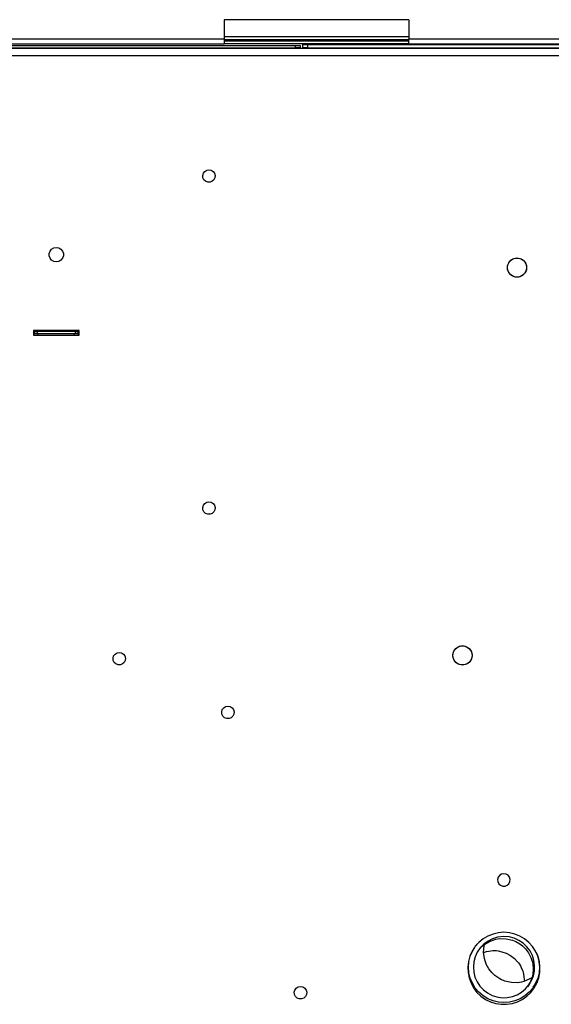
# Model space of a CAD drawing. Header units: millimetres. Extents: x 0 to 39025, y -31299 to 8400.
# Tile 335 of 373: x 14893 to 15114, y 4012 to 4422. Entities that reach past the tile are written whole.
import ezdxf

# ---------------------------------------------------------------- set-up
doc = ezdxf.new("R2010")
doc.units = ezdxf.units.MM

# ---------------------------------------------------------------- blocks, each defined once
blk = doc.blocks.new('Adapt 2 (spodaj)')
at = {"lineweight": 25}
for points in [[(869.66, 665.68), (869.66, 665.68), (792.85, 665.68), (792.85, 665.68)], [(792.85, 665.68), (792.85, 665.68), (792.85, 657.67), (792.85, 657.67)], [(869.66, 665.68), (869.66, 665.68), (869.66, 657.67), (869.66, 657.67)], [(620, 657.67), (620, 657.67), (792.85, 657.67), (792.85, 657.67)], [(620, 655.67), (620, 655.67), (792.85, 655.67), (792.85, 655.67)], [(792.85, 658.68), (792.85, 658.68), (869.66, 658.68), (869.66, 658.68)], [(792.85, 657.3), (792.85, 657.3), (869.66, 657.3), (869.66, 657.3)], [(869.66, 657.29), (869.66, 657.29), (792.85, 657.29), (792.85, 657.29)], [(869.66, 656.68), (869.66, 656.68), (792.85, 656.68), (792.85, 656.68)], [(869.66, 655.67), (869.66, 655.67), (792.85, 655.67), (792.85, 655.67)], [(869.66, 657.67), (869.66, 657.67), (982.6, 657.67), (982.6, 657.67)], [(869.66, 655.67), (869.66, 655.67), (982.6, 655.67), (982.6, 655.67)], [(1089.17, 653.63), (1089.17, 653.63), (60.83, 653.63), (60.83, 653.63)], [(617, 654.93), (617, 654.93), (822.5, 654.93), (822.5, 654.93)], [(617, 653.92), (617, 653.92), (822.5, 653.92), (822.5, 653.92)], [(819.5, 653.63), (819.5, 653.63), (819.5, 653.92), (819.5, 653.92)], [(822.5, 653.92), (822.5, 653.92), (822.5, 654.93), (822.5, 654.93)], [(822.5, 654.93), (822.5, 654.93), (824.5, 654.93), (824.5, 654.93)], [(824.5, 653.92), (824.5, 653.92), (822.5, 653.92), (822.5, 653.92)], [(824.5, 654.93), (824.5, 654.93), (824.5, 653.92), (824.5, 653.92)], [(825.5, 653.92), (825.5, 653.92), (825.5, 655.42), (825.5, 655.42)], [(825.5, 655.42), (825.5, 655.42), (827.5, 655.42), (827.5, 655.42)], [(827.5, 653.92), (827.5, 653.92), (825.5, 653.92), (825.5, 653.92)], [(827.5, 655.42), (827.5, 655.42), (827.5, 653.92), (827.5, 653.92)], [(827.5, 655.42), (827.5, 655.42), (985.6, 655.42), (985.6, 655.42)], [(827.5, 653.92), (827.5, 653.92), (985.6, 653.92), (985.6, 653.92)], [(69.85, 650.82), (69.85, 650.82), (1080.15, 650.82), (1080.15, 650.82)], [(732.5, 536.38), (732.5, 536.38), (713.5, 536.38), (713.5, 536.38)], [(713.5, 536.38), (713.5, 536.38), (713.5, 534.38), (713.5, 534.38)], [(713.5, 535.88), (713.5, 535.88), (714, 535.88), (714, 535.88)], [(713.5, 534.88), (713.5, 534.88), (714, 534.88), (714, 534.88)], [(713.5, 534.38), (713.5, 534.38), (732.5, 534.38), (732.5, 534.38)], [(714, 534.88), (714, 534.88), (714, 535.88), (714, 535.88)], [(714, 535.88), (714, 535.88), (715, 535.88), (715, 535.88)], [(715, 534.88), (715, 534.88), (714, 534.88), (714, 534.88)], [(715, 535.88), (715, 535.88), (715, 534.88), (715, 534.88)], [(731, 535.88), (731, 535.88), (715, 535.88), (715, 535.88)], [(731, 534.88), (731, 534.88), (715, 534.88), (715, 534.88)], [(715.5, 534.38), (715.5, 534.38), (715.5, 534.88), (715.5, 534.88)], [(730.5, 534.88), (730.5, 534.88), (730.5, 534.38), (730.5, 534.38)], [(731, 534.88), (731, 534.88), (731, 535.88), (731, 535.88)], [(731, 535.88), (731, 535.88), (732, 535.88), (732, 535.88)], [(732, 534.88), (732, 534.88), (731, 534.88), (731, 534.88)], [(732, 535.88), (732, 535.88), (732, 534.88), (732, 534.88)], [(732, 535.88), (732, 535.88), (732.5, 535.88), (732.5, 535.88)], [(732, 534.88), (732, 534.88), (732.5, 534.88), (732.5, 534.88)], [(732.5, 534.38), (732.5, 534.38), (732.5, 536.38), (732.5, 536.38)], [(897.91, 280.9), (897.91, 280.9), (897.53, 280.36), (897.53, 280.36)], [(899.16, 279.11), (899.16, 279.11), (899.17, 279.1), (899.17, 279.1)], [(923, 265.3), (923, 265.3), (923, 265.03), (923, 265.03)], [(918.71, 259.43), (918.71, 259.43), (918.85, 259.62), (918.85, 259.62)], [(920.25, 261.55), (920.25, 261.55), (919.81, 260.95), (919.81, 260.95)]]:
    blk.add_open_spline(points, degree=3, dxfattribs=at)
for points, knots in [([(792.85, 657.67), (792.85, 657.67), (792.85, 657.29), (792.85, 657.29), (792.85, 657.29), (792.85, 656.91), (792.85, 656.91), (792.85, 656.91), (792.85, 656.56), (792.85, 656.56), (792.85, 656.56), (792.85, 656.26), (792.85, 656.26), (792.85, 656.26), (792.85, 656.01), (792.85, 656.01), (792.85, 656.01), (792.85, 655.83), (792.85, 655.83), (792.85, 655.83), (792.85, 655.71), (792.85, 655.71), (792.85, 655.71), (792.85, 655.67), (792.85, 655.67)], [0, 0, 0, 0, 1, 1, 1, 2, 2, 2, 3, 3, 3, 4, 4, 4, 5, 5, 5, 6, 6, 6, 7, 7, 7, 8, 8, 8, 8]), ([(869.66, 655.67), (869.66, 655.67), (869.66, 655.71), (869.66, 655.71), (869.66, 655.71), (869.66, 655.83), (869.66, 655.83), (869.66, 655.83), (869.66, 656.01), (869.66, 656.01), (869.66, 656.01), (869.66, 656.26), (869.66, 656.26), (869.66, 656.26), (869.66, 656.56), (869.66, 656.56), (869.66, 656.56), (869.66, 656.91), (869.66, 656.91), (869.66, 656.91), (869.66, 657.29), (869.66, 657.29), (869.66, 657.29), (869.66, 657.67), (869.66, 657.67)], [0, 0, 0, 0, 1, 1, 1, 2, 2, 2, 3, 3, 3, 4, 4, 4, 5, 5, 5, 6, 6, 6, 7, 7, 7, 8, 8, 8, 8]), ([(835, 653.92), (835, 653.92), (835, 653.91), (835, 653.91), (835, 653.91), (835, 653.87), (835, 653.87), (835, 653.87), (835, 653.79), (835, 653.79), (835, 653.79), (835, 653.69), (835, 653.69), (835, 653.69), (835, 653.63), (835, 653.63)], [0, 0, 0, 0, 1, 1, 1, 2, 2, 2, 3, 3, 3, 4, 4, 4, 5, 5, 5, 5]), ([(786.5, 603.22), (786.5, 603.22), (785.56, 603.05), (785.56, 603.05), (785.56, 603.05), (784.75, 602.55), (784.75, 602.55), (784.75, 602.55), (784.17, 601.78), (784.17, 601.78), (784.17, 601.78), (783.91, 600.86), (783.91, 600.86), (783.91, 600.86), (784, 599.91), (784, 599.91), (784, 599.91), (784.42, 599.06), (784.42, 599.06), (784.42, 599.06), (785.13, 598.42), (785.13, 598.42), (785.13, 598.42), (786.02, 598.07), (786.02, 598.07), (786.02, 598.07), (786.98, 598.07), (786.98, 598.07), (786.98, 598.07), (787.87, 598.42), (787.87, 598.42), (787.87, 598.42), (788.57, 599.06), (788.57, 599.06), (788.57, 599.06), (789, 599.91), (789, 599.91), (789, 599.91), (789.09, 600.86), (789.09, 600.86), (789.09, 600.86), (788.83, 601.78), (788.83, 601.78), (788.83, 601.78), (788.25, 602.55), (788.25, 602.55), (788.25, 602.55), (787.44, 603.05), (787.44, 603.05), (787.44, 603.05), (786.5, 603.22), (786.5, 603.22)], [0, 0, 0, 0, 1, 1, 1, 2, 2, 2, 3, 3, 3, 4, 4, 4, 5, 5, 5, 6, 6, 6, 7, 7, 7, 8, 8, 8, 9, 9, 9, 10, 10, 10, 11, 11, 11, 12, 12, 12, 13, 13, 13, 14, 14, 14, 15, 15, 15, 16, 16, 16, 17, 17, 17, 17]), ([(723, 564.88), (723, 564.88), (724.03, 565.06), (724.03, 565.06), (724.03, 565.06), (724.93, 565.58), (724.93, 565.58), (724.93, 565.58), (725.6, 566.38), (725.6, 566.38), (725.6, 566.38), (725.96, 567.35), (725.96, 567.35), (725.96, 567.35), (725.96, 568.4), (725.96, 568.4), (725.96, 568.4), (725.6, 569.37), (725.6, 569.37), (725.6, 569.37), (724.93, 570.17), (724.93, 570.17), (724.93, 570.17), (724.03, 570.69), (724.03, 570.69), (724.03, 570.69), (723, 570.87), (723, 570.87), (723, 570.87), (721.97, 570.69), (721.97, 570.69), (721.97, 570.69), (721.07, 570.17), (721.07, 570.17), (721.07, 570.17), (720.4, 569.37), (720.4, 569.37), (720.4, 569.37), (720.05, 568.4), (720.05, 568.4), (720.05, 568.4), (720.05, 567.35), (720.05, 567.35), (720.05, 567.35), (720.4, 566.38), (720.4, 566.38), (720.4, 566.38), (721.07, 565.58), (721.07, 565.58), (721.07, 565.58), (721.97, 565.06), (721.97, 565.06), (721.97, 565.06), (723, 564.88), (723, 564.88)], [0, 0, 0, 0, 1, 1, 1, 2, 2, 2, 3, 3, 3, 4, 4, 4, 5, 5, 5, 6, 6, 6, 7, 7, 7, 8, 8, 8, 9, 9, 9, 10, 10, 10, 11, 11, 11, 12, 12, 12, 13, 13, 13, 14, 14, 14, 15, 15, 15, 16, 16, 16, 17, 17, 17, 18, 18, 18, 18]), ([(914.63, 566.52), (914.63, 566.52), (913.46, 566.35), (913.46, 566.35), (913.46, 566.35), (912.38, 565.83), (912.38, 565.83), (912.38, 565.83), (911.51, 565.02), (911.51, 565.02), (911.51, 565.02), (910.91, 563.99), (910.91, 563.99), (910.91, 563.99), (910.64, 562.82), (910.64, 562.82), (910.64, 562.82), (910.74, 561.63), (910.74, 561.63), (910.74, 561.63), (911.17, 560.52), (911.17, 560.52), (911.17, 560.52), (911.91, 559.59), (911.91, 559.59), (911.91, 559.59), (912.9, 558.92), (912.9, 558.92), (912.9, 558.92), (914.04, 558.57), (914.04, 558.57), (914.04, 558.57), (915.23, 558.57), (915.23, 558.57), (915.23, 558.57), (916.37, 558.92), (916.37, 558.92), (916.37, 558.92), (917.35, 559.59), (917.35, 559.59), (917.35, 559.59), (918.1, 560.52), (918.1, 560.52), (918.1, 560.52), (918.54, 561.63), (918.54, 561.63), (918.54, 561.63), (918.62, 562.82), (918.62, 562.82), (918.62, 562.82), (918.36, 563.99), (918.36, 563.99), (918.36, 563.99), (917.76, 565.02), (917.76, 565.02), (917.76, 565.02), (916.89, 565.83), (916.89, 565.83), (916.89, 565.83), (915.81, 566.35), (915.81, 566.35), (915.81, 566.35), (914.63, 566.52), (914.63, 566.52)], [0, 0, 0, 0, 1, 1, 1, 2, 2, 2, 3, 3, 3, 4, 4, 4, 5, 5, 5, 6, 6, 6, 7, 7, 7, 8, 8, 8, 9, 9, 9, 10, 10, 10, 11, 11, 11, 12, 12, 12, 13, 13, 13, 14, 14, 14, 15, 15, 15, 16, 16, 16, 17, 17, 17, 18, 18, 18, 19, 19, 19, 20, 20, 20, 21, 21, 21, 21]), ([(914.63, 558.52), (914.63, 558.52), (915.81, 558.7), (915.81, 558.7), (915.81, 558.7), (916.89, 559.22), (916.89, 559.22), (916.89, 559.22), (917.76, 560.03), (917.76, 560.03), (917.76, 560.03), (918.36, 561.06), (918.36, 561.06), (918.36, 561.06), (918.62, 562.23), (918.62, 562.23), (918.62, 562.23), (918.54, 563.42), (918.54, 563.42), (918.54, 563.42), (918.1, 564.52), (918.1, 564.52), (918.1, 564.52), (917.35, 565.46), (917.35, 565.46), (917.35, 565.46), (916.37, 566.13), (916.37, 566.13), (916.37, 566.13), (915.23, 566.48), (915.23, 566.48), (915.23, 566.48), (914.04, 566.48), (914.04, 566.48), (914.04, 566.48), (912.9, 566.13), (912.9, 566.13), (912.9, 566.13), (911.91, 565.46), (911.91, 565.46), (911.91, 565.46), (911.17, 564.52), (911.17, 564.52), (911.17, 564.52), (910.74, 563.42), (910.74, 563.42), (910.74, 563.42), (910.64, 562.23), (910.64, 562.23), (910.64, 562.23), (910.91, 561.06), (910.91, 561.06), (910.91, 561.06), (911.51, 560.03), (911.51, 560.03), (911.51, 560.03), (912.38, 559.22), (912.38, 559.22), (912.38, 559.22), (913.46, 558.7), (913.46, 558.7), (913.46, 558.7), (914.63, 558.52), (914.63, 558.52)], [0, 0, 0, 0, 1, 1, 1, 2, 2, 2, 3, 3, 3, 4, 4, 4, 5, 5, 5, 6, 6, 6, 7, 7, 7, 8, 8, 8, 9, 9, 9, 10, 10, 10, 11, 11, 11, 12, 12, 12, 13, 13, 13, 14, 14, 14, 15, 15, 15, 16, 16, 16, 17, 17, 17, 18, 18, 18, 19, 19, 19, 20, 20, 20, 21, 21, 21, 21]), ([(786.5, 465.04), (786.5, 465.04), (785.56, 464.87), (785.56, 464.87), (785.56, 464.87), (784.75, 464.36), (784.75, 464.36), (784.75, 464.36), (784.17, 463.6), (784.17, 463.6), (784.17, 463.6), (783.91, 462.68), (783.91, 462.68), (783.91, 462.68), (784, 461.73), (784, 461.73), (784, 461.73), (784.42, 460.88), (784.42, 460.88), (784.42, 460.88), (785.13, 460.23), (785.13, 460.23), (785.13, 460.23), (786.02, 459.89), (786.02, 459.89), (786.02, 459.89), (786.98, 459.89), (786.98, 459.89), (786.98, 459.89), (787.87, 460.23), (787.87, 460.23), (787.87, 460.23), (788.57, 460.88), (788.57, 460.88), (788.57, 460.88), (789, 461.73), (789, 461.73), (789, 461.73), (789.09, 462.68), (789.09, 462.68), (789.09, 462.68), (788.83, 463.6), (788.83, 463.6), (788.83, 463.6), (788.25, 464.36), (788.25, 464.36), (788.25, 464.36), (787.44, 464.87), (787.44, 464.87), (787.44, 464.87), (786.5, 465.04), (786.5, 465.04)], [0, 0, 0, 0, 1, 1, 1, 2, 2, 2, 3, 3, 3, 4, 4, 4, 5, 5, 5, 6, 6, 6, 7, 7, 7, 8, 8, 8, 9, 9, 9, 10, 10, 10, 11, 11, 11, 12, 12, 12, 13, 13, 13, 14, 14, 14, 15, 15, 15, 16, 16, 16, 17, 17, 17, 17]), ([(749.2, 402.38), (749.2, 402.38), (748.26, 402.2), (748.26, 402.2), (748.26, 402.2), (747.45, 401.7), (747.45, 401.7), (747.45, 401.7), (746.87, 400.93), (746.87, 400.93), (746.87, 400.93), (746.61, 400.02), (746.61, 400.02), (746.61, 400.02), (746.7, 399.06), (746.7, 399.06), (746.7, 399.06), (747.13, 398.21), (747.13, 398.21), (747.13, 398.21), (747.83, 397.57), (747.83, 397.57), (747.83, 397.57), (748.72, 397.22), (748.72, 397.22), (748.72, 397.22), (749.68, 397.22), (749.68, 397.22), (749.68, 397.22), (750.57, 397.57), (750.57, 397.57), (750.57, 397.57), (751.27, 398.21), (751.27, 398.21), (751.27, 398.21), (751.7, 399.06), (751.7, 399.06), (751.7, 399.06), (751.79, 400.02), (751.79, 400.02), (751.79, 400.02), (751.53, 400.93), (751.53, 400.93), (751.53, 400.93), (750.95, 401.7), (750.95, 401.7), (750.95, 401.7), (750.14, 402.2), (750.14, 402.2), (750.14, 402.2), (749.2, 402.38), (749.2, 402.38)], [0, 0, 0, 0, 1, 1, 1, 2, 2, 2, 3, 3, 3, 4, 4, 4, 5, 5, 5, 6, 6, 6, 7, 7, 7, 8, 8, 8, 9, 9, 9, 10, 10, 10, 11, 11, 11, 12, 12, 12, 13, 13, 13, 14, 14, 14, 15, 15, 15, 16, 16, 16, 17, 17, 17, 17]), ([(891.95, 405.11), (891.95, 405.11), (890.77, 404.94), (890.77, 404.94), (890.77, 404.94), (889.7, 404.42), (889.7, 404.42), (889.7, 404.42), (888.82, 403.61), (888.82, 403.61), (888.82, 403.61), (888.23, 402.57), (888.23, 402.57), (888.23, 402.57), (887.96, 401.41), (887.96, 401.41), (887.96, 401.41), (888.05, 400.22), (888.05, 400.22), (888.05, 400.22), (888.49, 399.11), (888.49, 399.11), (888.49, 399.11), (889.23, 398.18), (889.23, 398.18), (889.23, 398.18), (890.22, 397.51), (890.22, 397.51), (890.22, 397.51), (891.35, 397.16), (891.35, 397.16), (891.35, 397.16), (892.55, 397.16), (892.55, 397.16), (892.55, 397.16), (893.69, 397.51), (893.69, 397.51), (893.69, 397.51), (894.67, 398.18), (894.67, 398.18), (894.67, 398.18), (895.42, 399.11), (895.42, 399.11), (895.42, 399.11), (895.85, 400.22), (895.85, 400.22), (895.85, 400.22), (895.94, 401.41), (895.94, 401.41), (895.94, 401.41), (895.67, 402.57), (895.67, 402.57), (895.67, 402.57), (895.08, 403.61), (895.08, 403.61), (895.08, 403.61), (894.2, 404.42), (894.2, 404.42), (894.2, 404.42), (893.13, 404.94), (893.13, 404.94), (893.13, 404.94), (891.95, 405.11), (891.95, 405.11)], [0, 0, 0, 0, 1, 1, 1, 2, 2, 2, 3, 3, 3, 4, 4, 4, 5, 5, 5, 6, 6, 6, 7, 7, 7, 8, 8, 8, 9, 9, 9, 10, 10, 10, 11, 11, 11, 12, 12, 12, 13, 13, 13, 14, 14, 14, 15, 15, 15, 16, 16, 16, 17, 17, 17, 18, 18, 18, 19, 19, 19, 20, 20, 20, 21, 21, 21, 21]), ([(891.95, 397.11), (891.95, 397.11), (893.13, 397.29), (893.13, 397.29), (893.13, 397.29), (894.2, 397.81), (894.2, 397.81), (894.2, 397.81), (895.08, 398.62), (895.08, 398.62), (895.08, 398.62), (895.67, 399.65), (895.67, 399.65), (895.67, 399.65), (895.94, 400.81), (895.94, 400.81), (895.94, 400.81), (895.85, 402), (895.85, 402), (895.85, 402), (895.42, 403.11), (895.42, 403.11), (895.42, 403.11), (894.67, 404.04), (894.67, 404.04), (894.67, 404.04), (893.69, 404.72), (893.69, 404.72), (893.69, 404.72), (892.55, 405.07), (892.55, 405.07), (892.55, 405.07), (891.35, 405.07), (891.35, 405.07), (891.35, 405.07), (890.22, 404.72), (890.22, 404.72), (890.22, 404.72), (889.23, 404.04), (889.23, 404.04), (889.23, 404.04), (888.49, 403.11), (888.49, 403.11), (888.49, 403.11), (888.05, 402), (888.05, 402), (888.05, 402), (887.96, 400.81), (887.96, 400.81), (887.96, 400.81), (888.23, 399.65), (888.23, 399.65), (888.23, 399.65), (888.82, 398.62), (888.82, 398.62), (888.82, 398.62), (889.7, 397.81), (889.7, 397.81), (889.7, 397.81), (890.77, 397.29), (890.77, 397.29), (890.77, 397.29), (891.95, 397.11), (891.95, 397.11)], [0, 0, 0, 0, 1, 1, 1, 2, 2, 2, 3, 3, 3, 4, 4, 4, 5, 5, 5, 6, 6, 6, 7, 7, 7, 8, 8, 8, 9, 9, 9, 10, 10, 10, 11, 11, 11, 12, 12, 12, 13, 13, 13, 14, 14, 14, 15, 15, 15, 16, 16, 16, 17, 17, 17, 18, 18, 18, 19, 19, 19, 20, 20, 20, 21, 21, 21, 21]), ([(794.39, 380.01), (794.39, 380.01), (793.45, 379.84), (793.45, 379.84), (793.45, 379.84), (792.64, 379.34), (792.64, 379.34), (792.64, 379.34), (792.06, 378.58), (792.06, 378.58), (792.06, 378.58), (791.8, 377.65), (791.8, 377.65), (791.8, 377.65), (791.89, 376.7), (791.89, 376.7), (791.89, 376.7), (792.32, 375.85), (792.32, 375.85), (792.32, 375.85), (793.02, 375.21), (793.02, 375.21), (793.02, 375.21), (793.91, 374.86), (793.91, 374.86), (793.91, 374.86), (794.87, 374.86), (794.87, 374.86), (794.87, 374.86), (795.76, 375.21), (795.76, 375.21), (795.76, 375.21), (796.46, 375.85), (796.46, 375.85), (796.46, 375.85), (796.89, 376.7), (796.89, 376.7), (796.89, 376.7), (796.98, 377.65), (796.98, 377.65), (796.98, 377.65), (796.72, 378.58), (796.72, 378.58), (796.72, 378.58), (796.14, 379.34), (796.14, 379.34), (796.14, 379.34), (795.33, 379.84), (795.33, 379.84), (795.33, 379.84), (794.39, 380.01), (794.39, 380.01)], [0, 0, 0, 0, 1, 1, 1, 2, 2, 2, 3, 3, 3, 4, 4, 4, 5, 5, 5, 6, 6, 6, 7, 7, 7, 8, 8, 8, 9, 9, 9, 10, 10, 10, 11, 11, 11, 12, 12, 12, 13, 13, 13, 14, 14, 14, 15, 15, 15, 16, 16, 16, 17, 17, 17, 17]), ([(909.18, 310.27), (909.18, 310.27), (910.12, 310.1), (910.12, 310.1), (910.12, 310.1), (910.94, 309.6), (910.94, 309.6), (910.94, 309.6), (911.51, 308.84), (911.51, 308.84), (911.51, 308.84), (911.77, 307.92), (911.77, 307.92), (911.77, 307.92), (911.69, 306.97), (911.69, 306.97), (911.69, 306.97), (911.26, 306.11), (911.26, 306.11), (911.26, 306.11), (910.55, 305.47), (910.55, 305.47), (910.55, 305.47), (909.66, 305.12), (909.66, 305.12), (909.66, 305.12), (908.71, 305.12), (908.71, 305.12), (908.71, 305.12), (907.82, 305.47), (907.82, 305.47), (907.82, 305.47), (907.11, 306.11), (907.11, 306.11), (907.11, 306.11), (906.68, 306.97), (906.68, 306.97), (906.68, 306.97), (906.59, 307.92), (906.59, 307.92), (906.59, 307.92), (906.86, 308.84), (906.86, 308.84), (906.86, 308.84), (907.43, 309.6), (907.43, 309.6), (907.43, 309.6), (908.25, 310.1), (908.25, 310.1), (908.25, 310.1), (909.18, 310.27), (909.18, 310.27)], [0, 0, 0, 0, 1, 1, 1, 2, 2, 2, 3, 3, 3, 4, 4, 4, 5, 5, 5, 6, 6, 6, 7, 7, 7, 8, 8, 8, 9, 9, 9, 10, 10, 10, 11, 11, 11, 12, 12, 12, 13, 13, 13, 14, 14, 14, 15, 15, 15, 16, 16, 16, 17, 17, 17, 17]), ([(896.92, 279.52), (896.92, 279.52), (896.01, 278.04), (896.01, 278.04), (896.01, 278.04), (895.07, 275.95), (895.07, 275.95), (895.07, 275.95), (894.46, 273.73), (894.46, 273.73), (894.46, 273.73), (894.19, 271.45), (894.19, 271.45), (894.19, 271.45), (894.28, 269.15), (894.28, 269.15), (894.28, 269.15), (894.72, 266.9), (894.72, 266.9), (894.72, 266.9), (895.5, 264.74), (895.5, 264.74), (895.5, 264.74), (896.59, 262.72), (896.59, 262.72), (896.59, 262.72), (897.99, 260.9), (897.99, 260.9), (897.99, 260.9), (899.64, 259.31), (899.64, 259.31), (899.64, 259.31), (901.52, 257.98), (901.52, 257.98), (901.52, 257.98), (903.58, 256.96), (903.58, 256.96), (903.58, 256.96), (905.77, 256.27), (905.77, 256.27), (905.77, 256.27), (908.04, 255.92), (908.04, 255.92), (908.04, 255.92), (910.33, 255.92), (910.33, 255.92), (910.33, 255.92), (912.6, 256.27), (912.6, 256.27), (912.6, 256.27), (914.79, 256.96), (914.79, 256.96), (914.79, 256.96), (916.85, 257.98), (916.85, 257.98), (916.85, 257.98), (918.73, 259.31), (918.73, 259.31), (918.73, 259.31), (920.38, 260.9), (920.38, 260.9), (920.38, 260.9), (921.77, 262.72), (921.77, 262.72), (921.77, 262.72), (922.87, 264.74), (922.87, 264.74), (922.87, 264.74), (923.65, 266.9), (923.65, 266.9), (923.65, 266.9), (924.09, 269.15), (924.09, 269.15), (924.09, 269.15), (924.17, 271.45), (924.17, 271.45), (924.17, 271.45), (923.91, 273.73), (923.91, 273.73), (923.91, 273.73), (923.3, 275.95), (923.3, 275.95), (923.3, 275.95), (922.36, 278.04), (922.36, 278.04), (922.36, 278.04), (921.11, 279.97), (921.11, 279.97), (921.11, 279.97), (919.59, 281.69), (919.59, 281.69), (919.59, 281.69), (917.81, 283.15), (917.81, 283.15), (917.81, 283.15), (915.84, 284.32), (915.84, 284.32), (915.84, 284.32), (913.71, 285.18), (913.71, 285.18), (913.71, 285.18), (911.47, 285.7), (911.47, 285.7), (911.47, 285.7), (909.18, 285.88), (909.18, 285.88)], [0, 0, 0, 0, 1, 1, 1, 2, 2, 2, 3, 3, 3, 4, 4, 4, 5, 5, 5, 6, 6, 6, 7, 7, 7, 8, 8, 8, 9, 9, 9, 10, 10, 10, 11, 11, 11, 12, 12, 12, 13, 13, 13, 14, 14, 14, 15, 15, 15, 16, 16, 16, 17, 17, 17, 18, 18, 18, 19, 19, 19, 20, 20, 20, 21, 21, 21, 22, 22, 22, 23, 23, 23, 24, 24, 24, 25, 25, 25, 26, 26, 26, 27, 27, 27, 28, 28, 28, 29, 29, 29, 30, 30, 30, 31, 31, 31, 32, 32, 32, 33, 33, 33, 34, 34, 34, 35, 35, 35, 35]), ([(909.22, 284.13), (909.22, 284.13), (911.33, 283.95), (911.33, 283.95), (911.33, 283.95), (913.44, 283.41), (913.44, 283.41), (913.44, 283.41), (915.38, 282.54), (915.38, 282.54), (915.38, 282.54), (917.19, 281.33), (917.19, 281.33), (917.19, 281.33), (918.73, 279.88), (918.73, 279.88), (918.73, 279.88), (920.04, 278.14), (920.04, 278.14), (920.04, 278.14), (921.01, 276.25), (921.01, 276.25), (921.01, 276.25), (921.66, 274.17), (921.66, 274.17), (921.66, 274.17), (921.95, 272.08), (921.95, 272.08), (921.95, 272.08), (921.89, 269.9), (921.89, 269.9), (921.89, 269.9), (921.47, 267.82), (921.47, 267.82), (921.47, 267.82), (920.68, 265.79), (920.68, 265.79), (920.68, 265.79), (919.6, 263.97), (919.6, 263.97), (919.6, 263.97), (918.19, 262.31), (918.19, 262.31), (918.19, 262.31), (916.57, 260.95), (916.57, 260.95), (916.57, 260.95), (914.68, 259.86), (914.68, 259.86), (914.68, 259.86), (912.7, 259.11), (912.7, 259.11), (912.7, 259.11), (910.56, 258.7), (910.56, 258.7), (910.56, 258.7), (908.45, 258.65), (908.45, 258.65), (908.45, 258.65), (906.29, 258.97), (906.29, 258.97), (906.29, 258.97), (904.28, 259.63), (904.28, 259.63), (904.28, 259.63), (902.35, 260.64), (902.35, 260.64), (902.35, 260.64), (900.67, 261.92), (900.67, 261.92), (900.67, 261.92), (899.18, 263.52), (899.18, 263.52), (899.18, 263.52), (898.02, 265.29), (898.02, 265.29), (898.02, 265.29), (897.15, 267.28), (897.15, 267.28), (897.15, 267.28), (896.64, 269.34), (896.64, 269.34), (896.64, 269.34), (896.47, 271.51), (896.47, 271.51), (896.47, 271.51), (896.67, 273.62), (896.67, 273.62), (896.67, 273.62), (897.24, 275.73), (897.24, 275.73), (897.24, 275.73), (898.12, 277.65), (898.12, 277.65), (898.12, 277.65), (899.35, 279.45), (899.35, 279.45), (899.35, 279.45), (900.83, 280.97), (900.83, 280.97), (900.83, 280.97), (902.58, 282.26), (902.58, 282.26), (902.58, 282.26), (904.47, 283.21), (904.47, 283.21), (904.47, 283.21), (906.56, 283.84), (906.56, 283.84), (906.56, 283.84), (909.22, 284.13), (909.22, 284.13)], [0, 0, 0, 0, 1, 1, 1, 2, 2, 2, 3, 3, 3, 4, 4, 4, 5, 5, 5, 6, 6, 6, 7, 7, 7, 8, 8, 8, 9, 9, 9, 10, 10, 10, 11, 11, 11, 12, 12, 12, 13, 13, 13, 14, 14, 14, 15, 15, 15, 16, 16, 16, 17, 17, 17, 18, 18, 18, 19, 19, 19, 20, 20, 20, 21, 21, 21, 22, 22, 22, 23, 23, 23, 24, 24, 24, 25, 25, 25, 26, 26, 26, 27, 27, 27, 28, 28, 28, 29, 29, 29, 30, 30, 30, 31, 31, 31, 32, 32, 32, 33, 33, 33, 34, 34, 34, 35, 35, 35, 36, 36, 36, 37, 37, 37, 37]), ([(909.18, 285.88), (909.18, 285.88), (906.89, 285.7), (906.89, 285.7), (906.89, 285.7), (904.66, 285.18), (904.66, 285.18), (904.66, 285.18), (902.53, 284.32), (902.53, 284.32), (902.53, 284.32), (900.55, 283.15), (900.55, 283.15), (900.55, 283.15), (898.78, 281.69), (898.78, 281.69), (898.78, 281.69), (897.28, 280.01), (897.28, 280.01)], [0, 0, 0, 0, 1, 1, 1, 2, 2, 2, 3, 3, 3, 4, 4, 4, 5, 5, 5, 6, 6, 6, 6]), ([(899.04, 278.95), (899.04, 278.95), (900.28, 280.2), (900.28, 280.2), (900.28, 280.2), (901.53, 281.15), (901.53, 281.15), (901.53, 281.15), (903.86, 282.39), (903.86, 282.39), (903.86, 282.39), (905.83, 283.01), (905.83, 283.01), (905.83, 283.01), (907.42, 283.26), (907.42, 283.26), (907.42, 283.26), (910.06, 283.24), (910.06, 283.24), (910.06, 283.24), (912.73, 282.65), (912.73, 282.65), (912.73, 282.65), (913.4, 282.4), (913.4, 282.4), (913.4, 282.4), (914.11, 282.09), (914.11, 282.09), (914.11, 282.09), (915.75, 281.16), (915.75, 281.16), (915.75, 281.16), (916.96, 280.24), (916.96, 280.24), (916.96, 280.24), (918.2, 279.01), (918.2, 279.01), (918.2, 279.01), (919.41, 277.41), (919.41, 277.41), (919.41, 277.41), (920.45, 275.4), (920.45, 275.4), (920.45, 275.4), (921.17, 273), (921.17, 273), (921.17, 273), (921.41, 270.28), (921.41, 270.28), (921.41, 270.28), (921.02, 267.43), (921.02, 267.43), (921.02, 267.43), (919.96, 264.68), (919.96, 264.68), (919.96, 264.68), (918.95, 263.2), (918.95, 263.2)], [0, 0, 0, 0, 1, 1, 1, 2, 2, 2, 3, 3, 3, 4, 4, 4, 5, 5, 5, 6, 6, 6, 7, 7, 7, 8, 8, 8, 9, 9, 9, 10, 10, 10, 11, 11, 11, 12, 12, 12, 13, 13, 13, 14, 14, 14, 15, 15, 15, 16, 16, 16, 17, 17, 17, 18, 18, 18, 19, 19, 19, 19]), ([(909.22, 256.63), (909.22, 256.63), (906.92, 256.81), (906.92, 256.81), (906.92, 256.81), (904.66, 257.35), (904.66, 257.35), (904.66, 257.35), (902.53, 258.23), (902.53, 258.23), (902.53, 258.23), (900.55, 259.44), (900.55, 259.44), (900.55, 259.44), (898.79, 260.95), (898.79, 260.95), (898.79, 260.95), (897.29, 262.71), (897.29, 262.71), (897.29, 262.71), (896.08, 264.68), (896.08, 264.68), (896.08, 264.68), (895.2, 266.82), (895.2, 266.82), (895.2, 266.82), (894.65, 269.07), (894.65, 269.07), (894.65, 269.07), (894.47, 271.38), (894.47, 271.38), (894.47, 271.38), (894.65, 273.68), (894.65, 273.68), (894.65, 273.68), (895.2, 275.94), (895.2, 275.94), (895.2, 275.94), (896.08, 278.07), (896.08, 278.07), (896.08, 278.07), (897.27, 280.01), (897.27, 280.01)], [0, 0, 0, 0, 1, 1, 1, 2, 2, 2, 3, 3, 3, 4, 4, 4, 5, 5, 5, 6, 6, 6, 7, 7, 7, 8, 8, 8, 9, 9, 9, 10, 10, 10, 11, 11, 11, 12, 12, 12, 13, 13, 13, 14, 14, 14, 14]), ([(897.32, 280.08), (897.32, 280.08), (897.43, 280.24), (897.43, 280.24), (897.43, 280.24), (897.54, 280.38), (897.54, 280.38), (897.54, 280.38), (897.35, 280.1), (897.35, 280.1), (897.35, 280.1), (897.28, 280.01), (897.28, 280.01)], [0, 0, 0, 0, 1, 1, 1, 2, 2, 2, 3, 3, 3, 4, 4, 4, 4]), ([(920.9, 267.12), (920.9, 267.12), (920.02, 266.53), (920.02, 266.53), (920.02, 266.53), (918.5, 265.8), (918.5, 265.8), (918.5, 265.8), (917.47, 265.43), (917.47, 265.43), (917.47, 265.43), (916.53, 265.18), (916.53, 265.18), (916.53, 265.18), (915.69, 265.02), (915.69, 265.02), (915.69, 265.02), (914.94, 264.93), (914.94, 264.93), (914.94, 264.93), (912.31, 264.95), (912.31, 264.95), (912.31, 264.95), (909.64, 265.54), (909.64, 265.54), (909.64, 265.54), (908.97, 265.79), (908.97, 265.79), (908.97, 265.79), (908.62, 265.94), (908.62, 265.94), (908.62, 265.94), (908.25, 266.1), (908.25, 266.1), (908.25, 266.1), (907.47, 266.51), (907.47, 266.51), (907.47, 266.51), (906.62, 267.02), (906.62, 267.02), (906.62, 267.02), (905.4, 267.93), (905.4, 267.93), (905.4, 267.93), (904.14, 269.14), (904.14, 269.14), (904.14, 269.14), (902.9, 270.71), (902.9, 270.71), (902.9, 270.71), (901.83, 272.67), (901.83, 272.67), (901.83, 272.67), (901.05, 275), (901.05, 275), (901.05, 275), (900.74, 277.61), (900.74, 277.61), (900.74, 277.61), (901.03, 280.31), (901.03, 280.31), (901.03, 280.31), (901.25, 280.94), (901.25, 280.94)], [0, 0, 0, 0, 1, 1, 1, 2, 2, 2, 3, 3, 3, 4, 4, 4, 5, 5, 5, 6, 6, 6, 7, 7, 7, 8, 8, 8, 9, 9, 9, 10, 10, 10, 11, 11, 11, 12, 12, 12, 13, 13, 13, 14, 14, 14, 15, 15, 15, 16, 16, 16, 17, 17, 17, 18, 18, 18, 19, 19, 19, 20, 20, 20, 21, 21, 21, 21]), ([(900.76, 277.49), (900.76, 277.49), (901.97, 277.87), (901.97, 277.87), (901.97, 277.87), (902.95, 278.08), (902.95, 278.08), (902.95, 278.08), (903.81, 278.21), (903.81, 278.21), (903.81, 278.21), (904.61, 278.27), (904.61, 278.27), (904.61, 278.27), (905.35, 278.28), (905.35, 278.28), (905.35, 278.28), (906.09, 278.25), (906.09, 278.25), (906.09, 278.25), (906.84, 278.16), (906.84, 278.16), (906.84, 278.16), (908.39, 277.82), (908.39, 277.82), (908.39, 277.82), (910.1, 277.19), (910.1, 277.19), (910.1, 277.19), (911.98, 276.17), (911.98, 276.17), (911.98, 276.17), (913.6, 274.92), (913.6, 274.92), (913.6, 274.92), (914.74, 273.77), (914.74, 273.77), (914.74, 273.77), (915.19, 273.22), (915.19, 273.22), (915.19, 273.22), (915.62, 272.62), (915.62, 272.62), (915.62, 272.62), (916.02, 271.97), (916.02, 271.97), (916.02, 271.97), (916.39, 271.28), (916.39, 271.28), (916.39, 271.28), (917, 269.75), (917, 269.75), (917, 269.75), (917.17, 269.2), (917.17, 269.2), (917.17, 269.2), (917.36, 268.46), (917.36, 268.46), (917.36, 268.46), (917.54, 267.45), (917.54, 267.45), (917.54, 267.45), (917.68, 266.18), (917.68, 266.18), (917.68, 266.18), (917.69, 265.51), (917.69, 265.51)], [0, 0, 0, 0, 1, 1, 1, 2, 2, 2, 3, 3, 3, 4, 4, 4, 5, 5, 5, 6, 6, 6, 7, 7, 7, 8, 8, 8, 9, 9, 9, 10, 10, 10, 11, 11, 11, 12, 12, 12, 13, 13, 13, 14, 14, 14, 15, 15, 15, 16, 16, 16, 17, 17, 17, 18, 18, 18, 19, 19, 19, 20, 20, 20, 21, 21, 21, 22, 22, 22, 22]), ([(922.63, 277.52), (922.63, 277.52), (923.25, 275.94), (923.25, 275.94), (923.25, 275.94), (923.79, 273.68), (923.79, 273.68), (923.79, 273.68), (923.97, 271.38), (923.97, 271.38), (923.97, 271.38), (923.79, 269.07), (923.79, 269.07), (923.79, 269.07), (923.25, 266.82), (923.25, 266.82), (923.25, 266.82), (922.36, 264.68), (922.36, 264.68), (922.36, 264.68), (921.16, 262.71), (921.16, 262.71), (921.16, 262.71), (919.65, 260.95), (919.65, 260.95), (919.65, 260.95), (917.89, 259.44), (917.89, 259.44), (917.89, 259.44), (915.92, 258.23), (915.92, 258.23), (915.92, 258.23), (913.78, 257.35), (913.78, 257.35), (913.78, 257.35), (911.53, 256.81), (911.53, 256.81), (911.53, 256.81), (909.22, 256.63), (909.22, 256.63)], [0, 0, 0, 0, 1, 1, 1, 2, 2, 2, 3, 3, 3, 4, 4, 4, 5, 5, 5, 6, 6, 6, 7, 7, 7, 8, 8, 8, 9, 9, 9, 10, 10, 10, 11, 11, 11, 12, 12, 12, 13, 13, 13, 13]), ([(824.57, 263.31), (824.57, 263.31), (823.63, 263.13), (823.63, 263.13), (823.63, 263.13), (822.82, 262.63), (822.82, 262.63), (822.82, 262.63), (822.25, 261.87), (822.25, 261.87), (822.25, 261.87), (821.98, 260.95), (821.98, 260.95), (821.98, 260.95), (822.07, 260), (822.07, 260), (822.07, 260), (822.5, 259.14), (822.5, 259.14), (822.5, 259.14), (823.21, 258.5), (823.21, 258.5), (823.21, 258.5), (824.09, 258.15), (824.09, 258.15), (824.09, 258.15), (825.05, 258.15), (825.05, 258.15), (825.05, 258.15), (825.94, 258.5), (825.94, 258.5), (825.94, 258.5), (826.65, 259.14), (826.65, 259.14), (826.65, 259.14), (827.07, 260), (827.07, 260), (827.07, 260), (827.16, 260.95), (827.16, 260.95), (827.16, 260.95), (826.9, 261.87), (826.9, 261.87), (826.9, 261.87), (826.32, 262.63), (826.32, 262.63), (826.32, 262.63), (825.51, 263.13), (825.51, 263.13), (825.51, 263.13), (824.57, 263.31), (824.57, 263.31)], [0, 0, 0, 0, 1, 1, 1, 2, 2, 2, 3, 3, 3, 4, 4, 4, 5, 5, 5, 6, 6, 6, 7, 7, 7, 8, 8, 8, 9, 9, 9, 10, 10, 10, 11, 11, 11, 12, 12, 12, 13, 13, 13, 14, 14, 14, 15, 15, 15, 16, 16, 16, 17, 17, 17, 17]), ([(921.41, 263.11), (921.41, 263.11), (921.66, 263.46), (921.66, 263.46), (921.66, 263.46), (923.03, 265.34), (923.03, 265.34), (923.03, 265.34), (923.26, 265.66), (923.26, 265.66)], [0, 0, 0, 0, 1, 1, 1, 2, 2, 2, 3, 3, 3, 3])]:
    blk.add_open_spline(points, degree=3, knots=knots, dxfattribs=at)

msp = doc.modelspace()

# ---------------------------------------------------------------- block references
at = {"color": 1}
msp.add_blockref('Adapt 2 (spodaj)', (14184.86, 3755.86), dxfattribs=at)

doc.saveas('drawing.dxf')
